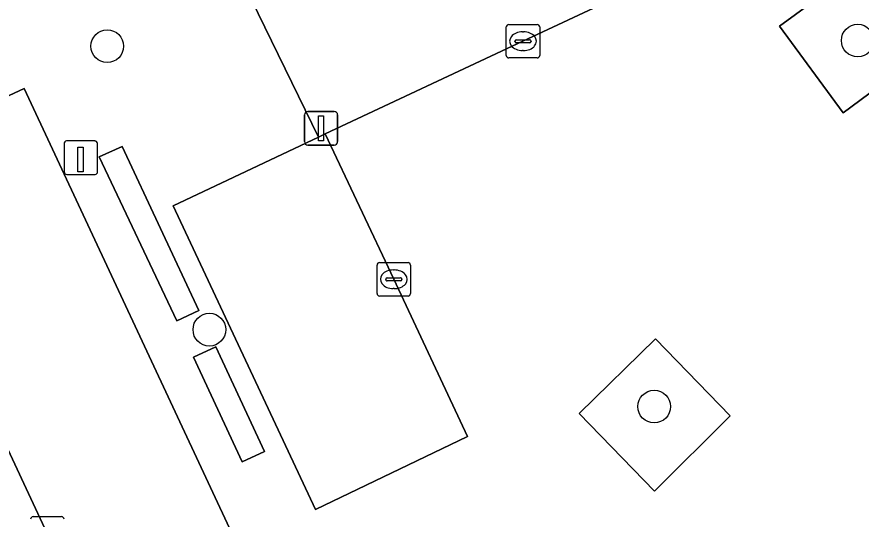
# Model space of a CAD drawing. Extents: x 162879 to 165540, y 384011 to 385181.
# Drawn here: x 163881.82 to 163907.06, y 384300.4 to 384315.4 of the extents above; entities that cross this region are included whole.
import ezdxf

# ---------------------------------------------------------------- set-up
doc = ezdxf.new("R2010")
doc.units = 0
for name, color, linetype in [('IMGEO_Boom', 7, 'Continuous'), ('IMGEO_Groenvoorziening', 7, 'Continuous'), ('IMGEO_Haag', 7, 'Continuous'), ('IMGEO_Kolk', 7, 'Continuous'), ('IMGEO_Laadpaal', 7, 'Continuous'), ('IMGEO_Lichtmast', 7, 'Continuous'), ('IMGEO_Parkeervlak_open', 7, 'Continuous'), ('IMGEO_Rijbaan_lokaal_gesloten', 7, 'Continuous'), ('IMGEO_Voetpad_open', 7, 'Continuous')]:
    doc.layers.add(name, color=color, linetype=linetype)

msp = doc.modelspace()

# ---------------------------------------------------------------- linework, layer by layer
at = {"layer": 'IMGEO_Boom'}
for centre in [(163906.961, 384314.697), (163884.525, 384314.529), (163887.579, 384306.06), (163900.876, 384303.762)]:
    msp.add_circle(centre, 0.489, dxfattribs=at)
at = {"layer": 'IMGEO_Groenvoorziening'}
for points in [[(163906.525, 384312.54), (163909.096, 384314.438), (163907.232, 384317.04), (163904.624, 384315.125)], [(163886.608, 384306.327), (163887.263, 384306.628), (163884.969, 384311.535), (163884.287, 384311.222)], [(163900.883, 384301.234), (163903.148, 384303.485), (163900.911, 384305.782), (163898.631, 384303.555)], [(163888.562, 384302.113), (163889.228, 384302.424), (163887.776, 384305.546), (163887.105, 384305.239)]]:
    msp.add_lwpolyline(points, close=True, dxfattribs=at)
at = {"layer": 'IMGEO_Haag'}
for points in [[(163886.608, 384306.327), (163887.263, 384306.628), (163884.969, 384311.535), (163884.287, 384311.222)], [(163888.562, 384302.113), (163889.228, 384302.424), (163887.776, 384305.546), (163887.105, 384305.239)]]:
    msp.add_lwpolyline(points, close=True, dxfattribs=at)
at = {"layer": 'IMGEO_Kolk'}
for p, q in [((163896.453, 384314.251), (163896.453, 384315.103)), ((163896.528, 384315.177), (163897.38, 384315.177)), ((163897.454, 384315.103), (163897.454, 384314.251)), ((163896.941, 384314.957), (163896.966, 384314.957)), ((163896.712, 384314.671), (163896.712, 384314.683)), ((163897.15, 384314.634), (163896.752, 384314.634)), ((163896.755, 384314.72), (163897.153, 384314.72)), ((163897.196, 384314.683), (163897.196, 384314.671)), ((163896.964, 384314.397), (163896.939, 384314.397)), ((163897.38, 384314.177), (163896.528, 384314.177)), ((163892.59, 384307.139), (163892.59, 384307.991)), ((163892.665, 384308.065), (163893.517, 384308.065)), ((163893.591, 384307.991), (163893.591, 384307.139)), ((163893.078, 384307.845), (163893.103, 384307.845)), ((163892.849, 384307.559), (163892.849, 384307.571)), ((163893.287, 384307.522), (163892.889, 384307.522)), ((163892.892, 384307.608), (163893.29, 384307.608)), ((163893.333, 384307.571), (163893.333, 384307.559)), ((163893.101, 384307.285), (163893.076, 384307.285)), ((163893.517, 384307.065), (163892.665, 384307.065)), ((163882.308, 384300.474), (163883.16, 384300.474))]:
    msp.add_line(p, q, dxfattribs=at)
for points in [[(163896.453, 384314.251), (163896.453, 384315.103)], [(163896.528, 384315.177), (163897.38, 384315.177)], [(163897.454, 384315.103), (163897.454, 384314.251)], [(163897.38, 384314.177), (163896.528, 384314.177)], [(163892.59, 384307.139), (163892.59, 384307.991)], [(163892.665, 384308.065), (163893.517, 384308.065)], [(163893.591, 384307.991), (163893.591, 384307.139)], [(163893.517, 384307.065), (163892.665, 384307.065)], [(163882.308, 384300.474), (163883.16, 384300.474)]]:
    msp.add_lwpolyline(points, dxfattribs=at)
for centre, radius, start, end in [((163896.53, 384315.101), 0.0765, 91.552, 178.448), ((163896.53, 384315.101), 0.0765, 91.552, 178.448), ((163897.378, 384315.101), 0.0765, 1.552, 88.448), ((163897.378, 384315.101), 0.0765, 1.552, 88.448), ((163896.752, 384314.68), 0.0403, 85.8775, 175.7526), ((163896.749, 384314.67), 0.0366, 178.938, 274.7102), ((163897.153, 384314.677), 0.043, 264.8664, 352.4533), ((163897.157, 384314.682), 0.0386, 1.7309, 96.639), ((163896.53, 384314.253), 0.0765, 181.552, 268.448), ((163896.53, 384314.253), 0.0765, 181.552, 268.448), ((163897.378, 384314.253), 0.0765, 271.552, 358.448), ((163897.378, 384314.253), 0.0765, 271.552, 358.448), ((163892.667, 384307.989), 0.0765, 91.552, 178.448), ((163892.667, 384307.989), 0.0765, 91.552, 178.448), ((163893.515, 384307.989), 0.0765, 1.552, 88.448), ((163893.515, 384307.989), 0.0765, 1.552, 88.448), ((163892.889, 384307.568), 0.0403, 85.8775, 175.7526), ((163892.886, 384307.558), 0.0366, 178.938, 274.7102), ((163893.29, 384307.565), 0.043, 264.8664, 352.4533), ((163893.294, 384307.57), 0.0386, 1.7309, 96.639), ((163892.667, 384307.141), 0.0765, 181.552, 268.448), ((163892.667, 384307.141), 0.0765, 181.552, 268.448), ((163893.515, 384307.141), 0.0765, 271.552, 358.448), ((163893.515, 384307.141), 0.0765, 271.552, 358.448), ((163882.31, 384300.398), 0.0765, 91.552, 178.448), ((163882.31, 384300.398), 0.0765, 91.552, 178.448), ((163883.158, 384300.398), 0.0765, 1.552, 88.448), ((163883.158, 384300.398), 0.0765, 1.552, 88.448)]:
    msp.add_arc(centre, radius, start, end, dxfattribs=at)
for centre, major_axis, ratio, start_param, end_param in [((163896.94, 384314.677), (-0.387, 0.002), 0.722429, 4.712389, 7.853982), ((163896.965, 384314.677), (-0.39, 0.002), 0.717154, 1.570796, 4.712389), ((163893.077, 384307.565), (-0.387, 0.002), 0.722429, 4.712389, 7.853982), ((163893.102, 384307.565), (-0.39, 0.002), 0.717154, 1.570796, 4.712389)]:
    msp.add_ellipse(centre, major_axis=major_axis, ratio=ratio, start_param=start_param, end_param=end_param, dxfattribs=at)
at = {"layer": 'IMGEO_Laadpaal'}
for p, q in [((163883.235, 384311.613), (163883.235, 384310.772)), ((163883.235, 384311.613), (163883.235, 384310.772)), ((163884.151, 384311.697), (163883.31, 384311.697)), ((163884.151, 384311.697), (163883.31, 384311.697)), ((163884.235, 384310.781), (163884.235, 384311.622)), ((163884.235, 384310.781), (163884.235, 384311.622)), ((163883.319, 384310.697), (163884.16, 384310.697)), ((163883.319, 384310.697), (163884.16, 384310.697))]:
    msp.add_line(p, q, dxfattribs=at)
msp.add_lwpolyline([(163883.65, 384311.51), (163883.81, 384311.51), (163883.81, 384310.777), (163883.65, 384310.777), (163883.65, 384311.51)], dxfattribs=at)
for centre, start, end in [((163883.313, 384311.619), 92.4484, 184.2845), ((163883.313, 384311.619), 92.4484, 184.2845), ((163884.157, 384311.619), 2.4484, 94.2845), ((163884.157, 384311.619), 2.4484, 94.2845), ((163883.313, 384310.775), 182.4484, 274.2845), ((163883.313, 384310.775), 182.4484, 274.2845), ((163884.157, 384310.775), 272.4484, 4.2845), ((163884.157, 384310.775), 272.4484, 4.2845)]:
    msp.add_arc(centre, 0.0779, start, end, dxfattribs=at)
at = {"layer": 'IMGEO_Lichtmast'}
for p, q in [((163890.522, 384312.577), (163891.312, 384312.577)), ((163891.312, 384312.577), (163890.522, 384312.577)), ((163890.422, 384311.677), (163890.422, 384312.477)), ((163890.422, 384312.477), (163890.422, 384311.677)), ((163891.412, 384312.477), (163891.412, 384311.677)), ((163891.412, 384311.677), (163891.412, 384312.477)), ((163891.312, 384311.577), (163890.522, 384311.577)), ((163890.522, 384311.577), (163891.312, 384311.577))]:
    msp.add_line(p, q, dxfattribs=at)
msp.add_lwpolyline([(163890.842, 384312.452), (163890.992, 384312.452), (163890.992, 384311.702), (163890.842, 384311.702), (163890.842, 384312.452)], dxfattribs=at)
for centre, start, end in [((163890.522, 384312.477), 90, 180), ((163890.522, 384312.477), 90, 180), ((163891.312, 384312.477), 0, 90), ((163891.312, 384312.477), 360, 90), ((163890.522, 384311.677), 180, 270), ((163890.522, 384311.677), 180, 270), ((163891.312, 384311.677), 270, 0), ((163891.312, 384311.677), 270, 0)]:
    msp.add_arc(centre, 0.1, start, end, dxfattribs=at)
at = {"layer": 'IMGEO_Parkeervlak_open'}
for points in [[(163902.519, 384317.29), (163900.421, 384321.874), (163888.639, 384316.337), (163890.843, 384311.814), (163891.043, 384311.908), (163896.954, 384314.676)], [(163893.092, 384307.566), (163891.043, 384311.908), (163890.843, 384311.814), (163886.492, 384309.76), (163890.75, 384300.683), (163895.293, 384302.867)]]:
    msp.add_lwpolyline(points, close=True, dxfattribs=at)
for points in [[(163884.802, 384298.021), (163888.388, 384299.683), (163882.043, 384313.266), (163878.44, 384311.595)], [(163877.096, 384312.046), (163878.002, 384310.066), (163882.733, 384299.973), (163884.265, 384296.82)]]:
    msp.add_lwpolyline(points, dxfattribs=at)
at = {"layer": 'IMGEO_Rijbaan_lokaal_gesloten'}
msp.add_lwpolyline([(163884.46, 384296.42), (163884.395, 384296.553), (163884.331, 384296.686), (163884.265, 384296.82), (163882.733, 384299.973), (163878.002, 384310.066), (163877.096, 384312.046), (163876.805, 384312.696)], dxfattribs=at)
at = {"layer": 'IMGEO_Voetpad_open'}
for points in [[(163890.75, 384300.683), (163886.492, 384309.76), (163890.843, 384311.814), (163888.639, 384316.337), (163900.421, 384321.874), (163902.519, 384317.29), (163896.954, 384314.676), (163891.043, 384311.908), (163893.092, 384307.566), (163895.293, 384302.867)], [(163906.525, 384312.54), (163904.624, 384315.125), (163907.232, 384317.04), (163909.096, 384314.438)], [(163886.608, 384306.327), (163884.287, 384311.222), (163884.969, 384311.535), (163887.263, 384306.628)], [(163898.631, 384303.555), (163900.911, 384305.782), (163903.148, 384303.485), (163900.883, 384301.234)], [(163888.562, 384302.113), (163887.105, 384305.239), (163887.776, 384305.546), (163889.228, 384302.424)]]:
    msp.add_lwpolyline(points, close=True, dxfattribs=at)
msp.add_lwpolyline([(163878.44, 384311.595), (163882.043, 384313.266), (163888.388, 384299.683), (163888.585, 384299.268), (163889.645, 384299.764), (163893.617, 384293.905), (163892.593, 384292.912), (163892.97, 384292.54), (163895.053, 384290.227), (163901.634, 384283.506), (163898.767, 384280.751)], dxfattribs=at)

doc.saveas('drawing.dxf')
